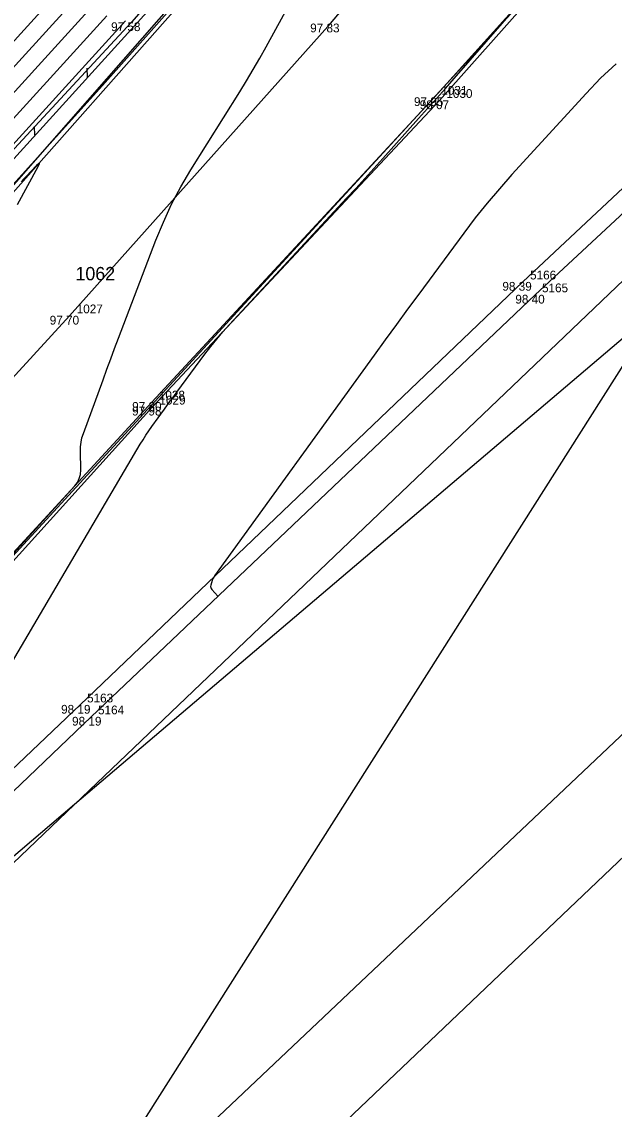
# Model space of a CAD drawing. Extents: x -711081 to -709338, y -1025122 to -1024092.
# Drawn here: x -709498.42 to -709479.53, y -1024226.76 to -1024192.07 of the extents above; entities that cross this region are included whole.
import ezdxf

# ---------------------------------------------------------------- set-up
doc = ezdxf.new("R2010")
doc.units = 0
for name, color, linetype in [('Ex_Major Contours', 7, 'Continuous'), ('Ex_Minor Contours', 7, 'Continuous'), ('Z_body', 7, 'Continuous'), ('Z_body_cisla', 7, 'Continuous'), ('Z_body_vysky_redukovane', 7, 'Continuous'), ('Z_hrany_paty', 7, 'Continuous'), ('Z_katastr_cisla_pozemkova', 7, 'Continuous'), ('Z_katastr_hranice', 7, 'Continuous'), ('Z_katastr_vnitrni_kresba', 7, 'Continuous'), ('Z_komunikace', 7, 'Continuous'), ('Z_obruba', 7, 'Continuous'), ('Z_rozhranni', 7, 'Continuous'), ('Z_svodidla', 7, 'Continuous'), ('Z_svodidla_znacky', 7, 'Continuous'), ('Z_vdz12_prerusovana', 7, 'Continuous')]:
    doc.layers.add(name, color=color, linetype=linetype)

# ---------------------------------------------------------------- blocks, each defined once
blk = doc.blocks.new('POINT_DISPLAY')
blk.add_line((0, 0), (0, 0))
blk = doc.blocks.new('Z529')
blk.add_line((0, 0), (0.2, 0.2))

msp = doc.modelspace()

# ---------------------------------------------------------------- linework, layer by layer
at = {"layer": 'Ex_Major Contours'}
for points in [[(-709486.84, -1024180.29), (-709487.326, -1024180.809), (-709487.406, -1024180.896), (-709487.484, -1024180.984), (-709487.562, -1024181.074), (-709487.637, -1024181.165), (-709495.212, -1024190.45), (-709495.301, -1024190.558), (-709495.39, -1024190.665), (-709495.48, -1024190.772), (-709495.571, -1024190.879), (-709495.936, -1024191.303), (-709496.027, -1024191.409), (-709496.119, -1024191.514), (-709496.212, -1024191.618), (-709496.306, -1024191.722), (-709503.631, -1024199.767)], [(-709498.821, -1024212.66), (-709494.642, -1024205.548), (-709494.554, -1024205.403), (-709494.463, -1024205.26), (-709494.369, -1024205.119), (-709494.271, -1024204.981), (-709493.873, -1024204.431), (-709493.773, -1024204.293), (-709493.673, -1024204.156), (-709493.573, -1024204.019), (-709493.473, -1024203.883), (-709492.581, -1024202.673), (-709492.395, -1024202.429), (-709492.203, -1024202.19), (-709492.004, -1024201.957), (-709491.799, -1024201.729), (-709488.06, -1024197.702), (-709487.769, -1024197.387), (-709487.48, -1024197.071), (-709487.193, -1024196.754), (-709486.906, -1024196.436), (-709485.764, -1024195.16), (-709485.479, -1024194.84), (-709485.195, -1024194.52), (-709484.912, -1024194.199), (-709484.63, -1024193.877), (-709482.585, -1024191.539)]]:
    msp.add_lwpolyline(points, dxfattribs=at)
at = {"layer": 'Ex_Minor Contours'}
for points in [[(-709497.501, -1024191.405), (-709503.909, -1024198.443)], [(-709498.67, -1024209.022), (-709496.733, -1024206.878), (-709496.646, -1024206.764), (-709496.586, -1024206.64), (-709496.551, -1024206.506), (-709496.541, -1024206.364), (-709496.553, -1024205.773), (-709496.549, -1024205.627), (-709496.532, -1024205.483), (-709496.502, -1024205.341), (-709496.457, -1024205.201), (-709495.829, -1024203.488), (-709495.706, -1024203.157), (-709495.583, -1024202.826), (-709495.459, -1024202.495), (-709495.334, -1024202.165), (-709494.144, -1024199.04), (-709493.906, -1024198.46), (-709493.641, -1024197.893), (-709493.349, -1024197.339), (-709493.03, -1024196.799), (-709491.471, -1024194.305), (-709491.254, -1024193.951), (-709491.041, -1024193.594), (-709490.834, -1024193.234), (-709490.631, -1024192.871), (-709489.833, -1024191.412)], [(-709496.904, -1024191.564), (-709503.914, -1024199.263)], [(-709503.93, -1024201.724), (-709495.111, -1024192.039)], [(-709503.924, -1024200.904), (-709495.709, -1024191.881)], [(-709479.468, -1024193.417), (-709479.959, -1024193.875), (-709480.426, -1024194.36), (-709482.788, -1024196.945), (-709483.19, -1024197.396), (-709483.579, -1024197.857), (-709483.956, -1024198.328), (-709484.321, -1024198.81), (-709485.755, -1024200.756), (-709486.114, -1024201.243), (-709486.471, -1024201.731), (-709486.827, -1024202.219), (-709487.181, -1024202.708), (-709492.277, -1024209.748), (-709492.299, -1024209.781), (-709492.318, -1024209.816), (-709492.334, -1024209.852), (-709492.347, -1024209.89), (-709492.392, -1024210.045), (-709492.398, -1024210.083), (-709492.395, -1024210.118), (-709492.382, -1024210.151), (-709492.36, -1024210.182), (-709492.164, -1024210.394)], [(-709498.556, -1024197.896), (-709497.897, -1024196.69), (-709497.856, -1024196.608), (-709497.851, -1024196.575), (-709497.881, -1024196.59), (-709497.947, -1024196.654), (-709498.279, -1024197.005), (-709498.362, -1024197.093), (-709498.444, -1024197.181)]]:
    msp.add_lwpolyline(points, dxfattribs=at)
at = {"layer": 'Z_hrany_paty'}
for p, q in [((-709485.59, -1024181.24), (-709494.92, -1024192.09)), ((-709494.92, -1024192.09), (-709503.93, -1024201.79))]:
    msp.add_line(p, q, dxfattribs=at)
at = {"layer": 'Z_katastr_hranice'}
for p, q in [((-709497.9, -1024232.43), (-709478.04, -1024201.14)), ((-709478.04, -1024201.14), (-709496.74, -1024217.04)), ((-709496.74, -1024217.04), (-709511.19, -1024229.32))]:
    msp.add_line(p, q, dxfattribs=at)
at = {"layer": 'Z_katastr_vnitrni_kresba'}
for p, q in [((-709495.85, -1024194.1), (-709479.48, -1024175.71)), ((-709477.21, -1024185.7), (-709508, -1024219.23)), ((-709506.34, -1024205.73), (-709495.85, -1024194.1)), ((-709477.2, -1024198.37), (-709496.74, -1024217.04)), ((-709497.9, -1024232.43), (-709472.99, -1024208.85)), ((-709470.99, -1024210.85), (-709504.4, -1024242.67)), ((-709496.74, -1024217.04), (-709513.24, -1024232.8))]:
    msp.add_line(p, q, dxfattribs=at)
at = {"layer": 'Z_komunikace'}
for p, q in [((-709485.26, -1024194.48), (-709478.17, -1024186.61)), ((-709499.95, -1024198.93), (-709490.73, -1024188.51)), ((-709482.05, -1024200.78), (-709473.18, -1024192.53)), ((-709494.27, -1024204.2), (-709485.26, -1024194.48)), ((-709496.21, -1024214.24), (-709482.05, -1024200.78)), ((-709501.97, -1024212.56), (-709494.27, -1024204.2)), ((-709510.47, -1024227.88), (-709496.21, -1024214.24))]:
    msp.add_line(p, q, dxfattribs=at)
at = {"layer": 'Z_obruba'}
for p, q in [((-709485.1, -1024194.58), (-709478.03, -1024186.64)), ((-709500.06, -1024198.85), (-709490.92, -1024188.43)), ((-709494.25, -1024204.35), (-709485.1, -1024194.58)), ((-709501.84, -1024212.75), (-709494.25, -1024204.35))]:
    msp.add_line(p, q, dxfattribs=at)
at = {"layer": 'Z_rozhranni'}
for p, q in [((-709482.44, -1024200.37), (-709473.62, -1024192.08)), ((-709496.56, -1024213.86), (-709482.44, -1024200.37)), ((-709510.87, -1024227.44), (-709496.56, -1024213.86))]:
    msp.add_line(p, q, dxfattribs=at)
at = {"layer": 'Z_svodidla'}
msp.add_line((-709500.52, -1024198.47), (-709490.96, -1024187.94), dxfattribs=at)
at = {"layer": 'Z_vdz12_prerusovana'}
for p, q in [((-709488.57, -1024192.13), (-709481.53, -1024183.73)), ((-709496.9, -1024201.45), (-709488.57, -1024192.13)), ((-709504.8, -1024210.08), (-709496.9, -1024201.45))]:
    msp.add_line(p, q, dxfattribs=at)

# ---------------------------------------------------------------- block references
at = {"layer": 'Z_body'}
for p in [(-709494.92, -1024192.09), (-709488.57, -1024192.13), (-709485.26, -1024194.48), (-709485.1, -1024194.58), (-709482.44, -1024200.37), (-709482.05, -1024200.78), (-709496.9, -1024201.45), (-709494.27, -1024204.2), (-709494.25, -1024204.35), (-709496.56, -1024213.86), (-709496.21, -1024214.24)]:
    msp.add_blockref('POINT_DISPLAY', p, dxfattribs=at)
at = {"layer": 'Z_svodidla_znacky', "rotation": 47.8}
for p in [(-709496.32, -1024193.84), (-709498, -1024195.69)]:
    msp.add_blockref('Z529', p, dxfattribs=at)

# ---------------------------------------------------------------- texts
at = {"layer": 'Z_body_cisla'}
for s, p in [('1031', (-709485.04, -1024194.4)), ('1030', (-709484.88, -1024194.5)), ('5166', (-709482.21, -1024200.29)), ('5165', (-709481.83, -1024200.7)), ('1027', (-709496.67, -1024201.37)), ('1028', (-709494.05, -1024204.12)), ('1029', (-709494.03, -1024204.28)), ('5163', (-709496.34, -1024213.78)), ('5164', (-709495.99, -1024214.16))]:
    msp.add_text(s, height=0.28, dxfattribs=at).set_placement(p)
at = {"layer": 'Z_body_vysky_redukovane'}
for s, p in [('97 58', (-709495.573, -1024192.37)), ('97 83', (-709489.223, -1024192.41)), ('97 95', (-709485.913, -1024194.76)), ('98 07', (-709485.73, -1024194.86)), ('98 39', (-709483.093, -1024200.65)), ('98 40', (-709482.68, -1024201.06)), ('97 70', (-709497.53, -1024201.73)), ('97 80', (-709494.9, -1024204.48)), ('97 98', (-709494.903, -1024204.63)), ('98 19', (-709497.167, -1024214.14)), ('98 19', (-709496.817, -1024214.52))]:
    msp.add_text(s, height=0.28, dxfattribs=at).set_placement(p)
at = {"layer": 'Z_katastr_cisla_pozemkova'}
msp.add_text('1062', height=0.425, dxfattribs=at).set_placement((-709496.709, -1024200.318))

doc.saveas('drawing.dxf')
